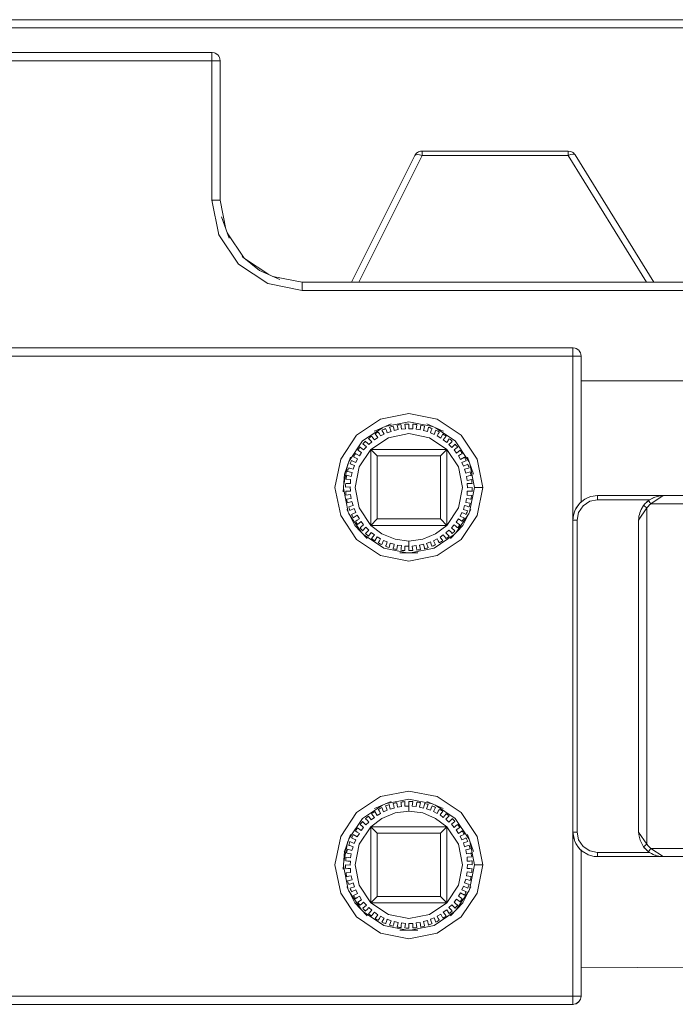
# Model space of a CAD drawing. Header units: millimetres. Extents: x 53746 to 116821, y -810352 to -765802.
# Tile 294 of 347: x 91548 to 91616, y -772150 to -772048. Entities that reach past the tile are written whole.
import ezdxf

# ---------------------------------------------------------------- set-up
doc = ezdxf.new("R2010")
doc.units = ezdxf.units.MM
doc.header["$MEASUREMENT"] = 0
doc.layers.add('Main Cradle Rails', color=7, linetype='Continuous', lineweight=0)
doc.layers.add('Tank and Accumulators', color=7, linetype='Continuous', lineweight=0)

# ---------------------------------------------------------------- blocks, each defined once
blk = doc.blocks.new('*U57')
at = {"layer": 'Tank and Accumulators', "color": 7, "linetype": 'Continuous', "lineweight": 0}
for p, q in [((6285.63, 16025.47), (6285.62, 16025.48)), ((6306.05, 16015.07), (6306.04, 16015.05)), ((6306.8, 16015.52), (6306.79, 16015.52)), ((6322.21, 16015.48), (6321.94, 16015.52)), ((6321.94, 16015.3), (6321.94, 16015.47)), ((6322.49, 16015.32), (6322.47, 16015.34)), ((6286.6, 16007.05), (6288.36, 16004.42)), ((6288.39, 16004.4), (6290.9, 16002.72)), ((6322.42, 15995.12), (6322.43, 15995.12)), ((6323.03, 15994.87), (6323.02, 15994.88)), ((6323.25, 15994.47), (6323.27, 15994.28)), ((6298.65, 15980.8), (6299.11, 15983.12)), ((6312.11, 15982.08), (6312.11, 15982.06)), ((6299.14, 15978.1), (6298.64, 15980.61)), ((6331.6, 15979.81), (6331.77, 15979.82)), ((6323.13, 15979.04), (6322.99, 15978.88)), ((6330.07, 15978.55), (6329.22, 15977.27)), ((6330.06, 15979.16), (6330.06, 15979.16)), ((6300.52, 15976.01), (6299.18, 15978.02)), ((6310.33, 15976.01), (6311.67, 15978.02)), ((6298.65, 15941.7), (6299.11, 15944.02)), ((6322.73, 15943.77), (6322.86, 15943.57)), ((6322.99, 15943.37), (6323.13, 15943.21)), ((6324, 15942.62), (6324, 15942.62)), ((6331.77, 15942.42), (6331.76, 15942.43)), ((6299.14, 15939), (6298.64, 15941.51)), ((6300.52, 15936.91), (6299.18, 15938.92)), ((6311.67, 15938.92), (6310.33, 15936.91)), ((6299.84, 15937.63), (6299.85, 15937.62)), ((6309.35, 15937.64), (6301.49, 15937.64)), ((6323.03, 15927.38), (6323.02, 15927.37)), ((6323.27, 15927.97), (6323.25, 15927.8))]:
    blk.add_line(p, q, dxfattribs=at)
at = {"layer": 'Tank and Accumulators', "color": 7, "linetype": 'Continuous', "lineweight": 0, "flags": 128}
for points in [[(6370.85, 16028.47), (6370.85, 16028.47), (6370.81, 16028.6), (6370.68, 16028.81), (6370.62, 16028.88), (6370.35, 16029.06), (6370.25, 16029.09), (6370.02, 16029.12), (6174.52, 16029.12), (6174.35, 16029.1), (6174.2, 16029.06), (6174.06, 16028.98), (6173.92, 16028.88), (6173.83, 16028.77), (6173.74, 16028.6), (6173.67, 16028.27), (6173.67, 16001.92), (6173.67, 16001.92)], [(6370.02, 16028.28), (6370.02, 16028.27), (6174.52, 16028.27), (6174.52, 16001.92)], [(6258.08, 16007.42), (6258.67, 16010.42), (6258.67, 16024.87), (6258.7, 16025.02), (6258.74, 16025.2), (6258.81, 16025.31), (6258.92, 16025.48), (6259.01, 16025.55), (6259.2, 16025.66), (6259.52, 16025.72), (6285.02, 16025.72), (6285.3, 16025.68), (6285.35, 16025.66), (6285.62, 16025.48), (6285.72, 16025.36), (6285.81, 16025.2), (6285.85, 16025.08), (6285.87, 16024.87), (6285.87, 16010.42), (6286.47, 16007.42)], [(6259.52, 16025.72), (6259.52, 16025.72), (6259.52, 16025.66), (6259.52, 16025.48), (6259.52, 16025.2), (6259.52, 16024.87), (6285.02, 16024.87), (6285.02, 16010.42), (6285.35, 16010.42), (6285.62, 16010.42), (6285.81, 16010.42), (6285.87, 16010.42), (6285.87, 16010.42)], [(6285.04, 16025.72), (6285.02, 16025.72), (6285.02, 16025.66), (6285.02, 16025.48), (6285.02, 16025.2), (6285.02, 16024.87), (6285.35, 16024.87), (6285.62, 16024.87), (6285.81, 16024.87), (6285.87, 16024.87), (6285.87, 16024.88)], [(6306.08, 16015.11), (6306.04, 16015.05), (6299.47, 16001.92), (6299.47, 16001.92)], [(6300.23, 16001.92), (6306.8, 16015.05), (6321.94, 16015.05), (6330.03, 16001.92)], [(6306.04, 16015.05), (6306.04, 16015.05), (6306.14, 16015.14), (6306.31, 16015.17), (6306.54, 16015.14), (6306.8, 16015.05), (6306.8, 16015.3), (6306.8, 16015.47), (6306.8, 16015.52), (6306.8, 16015.52)], [(6321.94, 16015.52), (6321.94, 16015.52), (6306.8, 16015.52), (6306.63, 16015.5), (6306.49, 16015.47), (6306.41, 16015.42), (6306.23, 16015.3), (6306.08, 16015.11)], [(6306.25, 16015.32), (6306.23, 16015.3), (6306.19, 16015.25)], [(6321.94, 16015.52), (6321.94, 16015.52), (6321.94, 16015.47)], [(6321.94, 16015.3), (6321.94, 16015.05), (6322.18, 16015.15), (6322.4, 16015.2), (6322.57, 16015.19), (6322.66, 16015.12), (6322.65, 16015.13)], [(6322.37, 16015.39), (6322.22, 16015.47), (6322.42, 16015.36), (6322.47, 16015.34), (6322.22, 16015.48), (6322.21, 16015.48)], [(6330.79, 16001.92), (6330.79, 16001.92), (6322.66, 16015.12), (6322.59, 16015.21), (6322.47, 16015.34), (6322.44, 16015.35)], [(6285.05, 16010.31), (6285.02, 16010.42), (6285.74, 16006.85), (6285.71, 16006.95)], [(6286.03, 16008.67), (6286.02, 16008.69), (6286.8, 16006.5), (6286.8, 16006.51)], [(6285.74, 16006.85), (6287.76, 16003.81), (6290.8, 16001.79), (6294.37, 16001.07)], [(6292.06, 16002.21), (6292.07, 16002.21), (6289.94, 16003.14), (6288.14, 16004.6), (6288.14, 16004.6)], [(6289.77, 16003.27), (6289.94, 16003.14), (6289.94, 16003.13)], [(6291.34, 16002.53), (6294.37, 16001.92), (6347.15, 16001.92), (6348.99, 16001.66), (6349.15, 16001.63), (6350.68, 16000.93), (6350.97, 16000.75), (6352.12, 15999.76), (6352.45, 15999.39), (6354.13, 15997.93)], [(6294.37, 16001.92), (6294.37, 16001.92), (6294.37, 16001.86), (6294.37, 16001.68), (6294.37, 16001.4), (6294.37, 16001.07), (6347.15, 16001.07)], [(6221.79, 15995.06), (6221.8, 15995.06), (6221.95, 15995.1), (6222.12, 15995.12), (6322.42, 15995.12), (6322.65, 15995.09), (6322.75, 15995.06), (6323.02, 15994.88), (6323.08, 15994.81), (6323.21, 15994.6), (6323.25, 15994.47), (6323.25, 15994.47)], [(6322.42, 15994.28), (6322.42, 15994.6), (6322.42, 15994.88), (6322.42, 15995.06), (6322.42, 15995.12), (6322.42, 15995.12)], [(6322.42, 15977.27), (6322.42, 15994.27), (6222.12, 15994.27), (6222.12, 15994.28)], [(6323.27, 15994.27), (6323.21, 15994.27), (6323.02, 15994.27), (6322.75, 15994.27), (6322.44, 15994.27)], [(6323.27, 15994.28), (6323.27, 15994.27), (6323.27, 15979.18), (6323.4, 15979.25)], [(6323.27, 15991.72), (6323.27, 15991.72), (6399.77, 15991.72), (6400.42, 15991.6), (6400.98, 15991.23), (6401.34, 15990.68), (6401.47, 15990.02), (6401.47, 15987.84)], [(6313.07, 15980.67), (6312.49, 15983.6), (6310.83, 15986.08), (6308.35, 15987.74), (6305.42, 15988.32), (6302.5, 15987.74), (6300.01, 15986.08), (6298.36, 15983.6), (6297.77, 15980.67), (6298.36, 15977.75), (6300.01, 15975.27), (6302.5, 15973.61), (6305.42, 15973.02), (6308.35, 15973.61), (6310.83, 15975.27), (6312.49, 15977.75), (6313.07, 15980.67), (6312.75, 15980.67), (6312.47, 15980.67), (6312.29, 15980.67), (6312.22, 15980.67)], [(6299.19, 15983.35), (6300.62, 15985.48), (6302.68, 15986.86)], [(6301.6, 15985.93), (6301.6, 15985.93), (6301.7, 15985.8), (6301.85, 15985.59), (6302.2, 15985.84), (6301.92, 15986.22), (6302.03, 15986.29), (6302.15, 15986.36), (6302.26, 15986.42), (6302.29, 15986.37), (6302.37, 15986.22), (6302.5, 15986), (6302.87, 15986.2), (6302.64, 15986.61), (6302.76, 15986.67), (6302.89, 15986.72), (6303.01, 15986.77), (6303.03, 15986.72), (6303.09, 15986.56)], [(6303.58, 15987.25), (6301.87, 15986.51), (6301.89, 15986.52)], [(6302.96, 15986.99), (6305.42, 15987.47), (6307.88, 15986.99)], [(6303.09, 15986.56), (6303.09, 15986.56), (6303.19, 15986.32), (6303.58, 15986.48), (6303.41, 15986.92), (6303.54, 15986.96), (6303.66, 15986.99), (6303.79, 15987.03), (6303.81, 15986.97), (6303.85, 15986.81), (6303.91, 15986.56), (6304.32, 15986.66), (6304.21, 15987.12), (6304.34, 15987.14), (6304.47, 15987.16), (6304.6, 15987.18), (6304.61, 15987.12)], [(6304.61, 15987.12), (6304.61, 15987.12), (6304.63, 15986.96), (6304.66, 15986.7), (6305.08, 15986.75), (6305.02, 15987.22), (6305.16, 15987.23), (6305.29, 15987.23), (6305.42, 15987.23), (6305.42, 15987.17), (6305.42, 15987.01), (6305.42, 15986.75), (6305.85, 15986.75), (6305.85, 15987.22), (6305.98, 15987.21), (6306.11, 15987.2), (6306.25, 15987.18), (6306.24, 15987.12)], [(6306.24, 15987.12), (6306.24, 15987.12), (6306.22, 15986.96), (6306.18, 15986.7), (6306.61, 15986.65), (6306.67, 15987.11), (6306.8, 15987.09), (6306.93, 15987.06), (6307.05, 15987.03), (6307.04, 15986.97)], [(6307.04, 15986.97), (6307.04, 15986.97), (6307, 15986.81), (6306.93, 15986.56), (6307.35, 15986.45), (6307.46, 15986.91), (6307.59, 15986.87), (6307.71, 15986.82), (6307.84, 15986.77), (6307.82, 15986.72), (6307.75, 15986.56), (6307.66, 15986.32), (6308.05, 15986.16), (6308.23, 15986.6), (6308.35, 15986.55), (6308.47, 15986.49), (6308.58, 15986.42), (6308.56, 15986.37)], [(6307.28, 15987.25), (6307.27, 15987.25), (6308.97, 15986.51), (6308.96, 15986.52)], [(6308.17, 15986.86), (6310.23, 15985.48), (6311.65, 15983.35)], [(6302.14, 15977.4), (6302.14, 15977.4), (6301.49, 15976.74), (6300.28, 15978.55), (6299.86, 15980.67), (6300.28, 15982.8), (6301.49, 15984.61), (6303.3, 15985.81), (6305.42, 15986.24), (6307.55, 15985.81), (6309.36, 15984.61), (6308.7, 15983.95), (6308.7, 15983.95)], [(6300.55, 15984.71), (6300.55, 15984.71), (6300.74, 15984.55), (6301.02, 15984.87), (6300.65, 15985.17), (6300.74, 15985.27), (6300.84, 15985.36), (6300.93, 15985.46), (6300.97, 15985.41)], [(6300.97, 15985.41), (6300.97, 15985.41), (6301.09, 15985.29), (6301.27, 15985.1), (6301.58, 15985.39), (6301.25, 15985.74), (6301.36, 15985.82), (6301.46, 15985.9), (6301.57, 15985.98), (6301.6, 15985.93)], [(6308.56, 15986.37), (6308.56, 15986.37), (6308.47, 15986.22), (6308.35, 15986), (6308.72, 15985.79), (6308.95, 15986.21), (6309.06, 15986.13), (6309.17, 15986.06), (6309.28, 15985.98), (6309.24, 15985.93), (6309.15, 15985.8), (6308.99, 15985.59), (6309.34, 15985.34), (6309.61, 15985.72), (6309.72, 15985.63), (6309.82, 15985.55), (6309.91, 15985.46), (6309.87, 15985.41)], [(6299.94, 15984.16), (6299.94, 15984.16), (6300.08, 15984.07), (6300.3, 15983.93), (6300.52, 15984.29), (6300.13, 15984.54), (6300.2, 15984.65), (6300.29, 15984.75), (6300.37, 15984.86), (6300.42, 15984.82), (6300.55, 15984.71)], [(6305.42, 15975.11), (6303.99, 15975.3), (6302.64, 15975.86), (6301.49, 15976.74), (6301.49, 15984.61), (6309.36, 15984.61), (6309.35, 15976.74), (6301.49, 15976.74)], [(6301.49, 15984.61), (6302.14, 15983.95), (6302.14, 15983.95)], [(6309.36, 15984.61), (6310.56, 15982.8), (6310.99, 15980.67), (6310.56, 15978.55), (6309.35, 15976.74)], [(6309.87, 15985.41), (6309.87, 15985.41), (6309.76, 15985.29), (6309.58, 15985.1), (6309.89, 15984.81), (6310.21, 15985.16), (6310.3, 15985.06), (6310.39, 15984.96), (6310.48, 15984.86), (6310.43, 15984.82), (6310.3, 15984.71), (6310.1, 15984.55), (6310.37, 15984.22), (6310.74, 15984.52), (6310.81, 15984.41), (6310.89, 15984.3), (6310.96, 15984.19), (6310.91, 15984.16)], [(6299.36, 15983.82), (6299.36, 15983.82), (6298.74, 15982.06), (6298.74, 15982.08)], [(6299.2, 15981.86), (6299.2, 15981.86), (6299.46, 15981.81), (6299.54, 15982.23), (6299.07, 15982.32), (6299.11, 15982.45), (6299.15, 15982.57), (6299.19, 15982.7), (6299.24, 15982.68), (6299.4, 15982.63), (6299.65, 15982.55), (6299.78, 15982.95), (6299.33, 15983.1), (6299.38, 15983.22), (6299.43, 15983.35), (6299.49, 15983.47), (6299.54, 15983.44), (6299.69, 15983.37), (6299.93, 15983.26), (6300.11, 15983.64), (6299.68, 15983.85), (6299.75, 15983.96), (6299.82, 15984.08), (6299.89, 15984.19), (6299.94, 15984.16)], [(6302.14, 15983.95), (6308.7, 15983.95), (6308.7, 15977.4), (6302.14, 15977.4), (6302.14, 15983.95)], [(6310.91, 15984.16), (6310.91, 15984.16), (6310.77, 15984.07), (6310.55, 15983.93), (6310.78, 15983.57), (6311.18, 15983.82), (6311.24, 15983.71), (6311.3, 15983.59), (6311.36, 15983.47), (6311.31, 15983.44), (6311.15, 15983.37), (6310.92, 15983.26), (6311.1, 15982.88), (6311.53, 15983.08), (6311.57, 15982.95), (6311.62, 15982.83), (6311.66, 15982.7), (6311.61, 15982.68), (6311.45, 15982.63), (6311.2, 15982.55), (6311.33, 15982.15), (6311.78, 15982.29), (6311.81, 15982.16), (6311.84, 15982.03), (6311.87, 15981.9), (6311.81, 15981.89), (6311.64, 15981.86)], [(6312.11, 15982.06), (6311.49, 15983.82), (6311.49, 15983.81)], [(6311.74, 15983.12), (6312.22, 15980.67), (6311.71, 15978.1)], [(6298.73, 15982.03), (6298.74, 15982.06), (6298.61, 15980.21), (6298.61, 15980.22)], [(6298.94, 15981.08), (6298.94, 15981.08), (6299.1, 15981.07), (6299.36, 15981.06), (6299.39, 15981.48), (6298.92, 15981.51), (6298.94, 15981.64), (6298.96, 15981.77), (6298.98, 15981.9), (6299.04, 15981.89), (6299.2, 15981.86)], [(6311.64, 15981.86), (6311.64, 15981.86), (6311.39, 15981.81), (6311.47, 15981.4), (6311.93, 15981.48), (6311.95, 15981.35), (6311.96, 15981.22), (6311.97, 15981.09), (6311.91, 15981.08)], [(6299.24, 15978.67), (6299.24, 15978.67), (6299.4, 15978.72), (6299.65, 15978.8), (6299.52, 15979.2), (6299.07, 15979.06), (6299.04, 15979.19), (6299.01, 15979.32), (6298.98, 15979.45), (6299.04, 15979.46), (6299.2, 15979.49), (6299.46, 15979.54), (6299.38, 15979.95), (6298.91, 15979.87), (6298.9, 15980), (6298.89, 15980.13), (6298.88, 15980.26), (6298.94, 15980.27), (6299.1, 15980.28), (6299.36, 15980.29), (6299.34, 15980.72), (6298.86, 15980.69), (6298.87, 15980.82), (6298.87, 15980.95), (6298.88, 15981.09), (6298.94, 15981.08)], [(6311.91, 15981.08), (6311.91, 15981.08), (6311.74, 15981.07), (6311.48, 15981.06), (6311.51, 15980.63), (6311.98, 15980.66), (6311.98, 15980.53), (6311.98, 15980.4), (6311.97, 15980.26), (6311.91, 15980.27), (6311.74, 15980.28), (6311.48, 15980.29), (6311.46, 15979.87), (6311.93, 15979.84), (6311.91, 15979.71), (6311.89, 15979.58), (6311.87, 15979.45), (6311.81, 15979.46), (6311.64, 15979.49)], [(6311.64, 15979.49), (6311.64, 15979.49), (6311.39, 15979.54), (6311.31, 15979.12), (6311.77, 15979.03), (6311.74, 15978.9), (6311.7, 15978.77), (6311.66, 15978.65), (6311.61, 15978.67)], [(6324.97, 15979.4), (6324.16, 15979.24), (6323.47, 15978.78), (6323.01, 15978.09), (6322.85, 15977.27), (6322.85, 15944.97)], [(6323.17, 15979.08), (6323.17, 15979.08), (6323.65, 15979.45), (6324, 15979.63), (6324.29, 15979.73), (6324.97, 15979.82), (6331.77, 15979.82)], [(6330.36, 15979.4), (6324.97, 15979.4), (6324.97, 15979.56), (6324.97, 15979.7), (6324.97, 15979.79), (6324.97, 15979.82), (6324.97, 15979.82)], [(6330.25, 15979.32), (6330.24, 15979.31), (6330.56, 15979.49), (6330.92, 15979.66), (6331.33, 15979.78), (6331.77, 15979.82), (6364.07, 15979.82), (6364.08, 15979.82)], [(6330.24, 15979.31), (6330.36, 15979.4), (6330.8, 15979.63), (6331.28, 15979.78), (6331.32, 15979.78)], [(6365.35, 15978.97), (6365.35, 15978.97), (6330.5, 15978.97), (6331.77, 15979.82), (6331.77, 15979.82)], [(6301.11, 15975.38), (6301.11, 15975.38), (6299.84, 15976.73), (6298.99, 15978.39), (6298.99, 15978.39)], [(6299.69, 15977.98), (6299.69, 15977.98), (6299.93, 15978.09), (6299.75, 15978.47), (6299.32, 15978.27), (6299.27, 15978.4), (6299.23, 15978.52), (6299.19, 15978.65), (6299.24, 15978.67)], [(6311.85, 15978.37), (6311.86, 15978.39), (6311, 15976.73), (6309.74, 15975.38), (6309.74, 15975.38)], [(6311.61, 15978.67), (6311.61, 15978.67), (6311.45, 15978.72), (6311.2, 15978.8), (6311.07, 15978.39), (6311.52, 15978.25), (6311.47, 15978.12), (6311.41, 15978), (6311.36, 15977.88), (6311.31, 15977.91), (6311.15, 15977.98)], [(6323.21, 15979.12), (6323.24, 15979.14), (6323.17, 15979.08), (6323.11, 15979.01), (6322.71, 15978.45), (6322.62, 15978.25), (6322.73, 15978.48), (6322.73, 15978.48)], [(6322.99, 15978.88), (6322.99, 15978.88), (6322.73, 15978.48)], [(6323.17, 15979.08), (6323.17, 15979.08), (6323.13, 15979.04), (6323.15, 15979.05)], [(6323.27, 15979.18), (6323.27, 15979.18), (6323.26, 15979.17), (6323.24, 15979.14)], [(6329.22, 15977.28), (6329.22, 15977.27), (6329.24, 15977.46), (6329.26, 15977.68), (6329.3, 15977.87), (6329.35, 15978.05), (6329.42, 15978.22), (6329.5, 15978.38), (6329.5, 15978.38)], [(6329.5, 15978.39), (6329.73, 15978.8), (6329.73, 15978.8)], [(6329.65, 15978.69), (6329.65, 15978.68), (6329.63, 15978.62)], [(6329.73, 15978.8), (6329.65, 15978.68), (6329.65, 15978.68)], [(6329.83, 15978.73), (6329.83, 15978.73), (6329.76, 15978.79), (6329.73, 15978.8), (6329.89, 15978.99)], [(6330.07, 15978.55), (6330.07, 15978.55), (6330.07, 15943.7), (6329.94, 15943.6), (6329.83, 15943.52), (6329.76, 15943.46), (6329.73, 15943.44), (6329.89, 15943.26)], [(6329.74, 15978.81), (6329.85, 15978.95), (6329.89, 15978.99)], [(6330.07, 15978.55), (6329.94, 15978.65), (6329.83, 15978.73)], [(6329.89, 15978.99), (6329.89, 15978.99), (6330.06, 15979.16), (6330.06, 15979.16)], [(6330.06, 15979.16), (6330.09, 15979.19), (6330.24, 15979.31)], [(6330.06, 15979.16), (6330.24, 15979.31), (6330.26, 15979.29), (6330.32, 15979.21)], [(6330.32, 15979.21), (6330.32, 15979.21), (6330.4, 15979.1), (6330.5, 15978.97), (6330.34, 15978.85), (6330.2, 15978.7), (6330.07, 15978.55)], [(6300.95, 15976.54), (6300.63, 15976.19), (6300.54, 15976.29), (6300.46, 15976.39), (6300.37, 15976.49), (6300.42, 15976.53), (6300.55, 15976.64), (6300.74, 15976.8), (6300.47, 15977.13), (6300.11, 15976.83), (6300.03, 15976.94), (6299.96, 15977.05), (6299.89, 15977.16), (6299.94, 15977.19), (6300.08, 15977.28), (6300.3, 15977.42), (6300.07, 15977.78), (6299.67, 15977.53), (6299.61, 15977.64), (6299.55, 15977.76), (6299.49, 15977.88), (6299.54, 15977.91), (6299.69, 15977.98)], [(6308.7, 15977.4), (6308.7, 15977.4), (6309.35, 15976.74), (6308.2, 15975.86), (6306.86, 15975.3), (6305.42, 15975.11), (6305.42, 15974.93), (6305.42, 15974.76), (6305.42, 15974.6), (6305.42, 15974.6)], [(6311.15, 15977.98), (6311.15, 15977.98), (6310.92, 15978.09), (6310.74, 15977.7), (6311.17, 15977.5), (6311.1, 15977.39), (6311.03, 15977.27), (6310.96, 15977.16), (6310.91, 15977.19), (6310.77, 15977.28), (6310.55, 15977.42), (6310.32, 15977.06), (6310.72, 15976.81), (6310.64, 15976.7), (6310.56, 15976.6), (6310.48, 15976.49), (6310.43, 15976.53), (6310.3, 15976.64), (6310.1, 15976.8), (6309.83, 15976.48), (6310.2, 15976.18), (6310.1, 15976.08), (6310.01, 15975.99), (6309.91, 15975.89), (6309.87, 15975.94), (6309.76, 15976.06)], [(6322.51, 15977.9), (6322.51, 15977.9), (6322.62, 15978.25), (6322.48, 15977.79), (6322.42, 15977.27), (6322.42, 15977.28)], [(6322.42, 15944.97), (6322.42, 15944.97), (6322.42, 15977.27), (6322.43, 15977.29)], [(6322.5, 15977.86), (6322.51, 15977.9), (6322.51, 15977.9)], [(6299.81, 15976.8), (6299.84, 15976.73), (6299.85, 15976.72)], [(6301.09, 15976.06), (6301.09, 15976.06), (6301.27, 15976.25), (6300.96, 15976.54), (6300.96, 15976.54)], [(6311.04, 15976.8), (6311, 15976.73), (6310.99, 15976.72)], [(6322.85, 15977.27), (6322.69, 15977.27), (6322.55, 15977.27), (6322.46, 15977.27), (6322.42, 15977.27), (6322.42, 15977.27)], [(6329.73, 15943.44), (6329.73, 15943.44), (6329.56, 15943.77), (6329.38, 15944.12), (6329.27, 15944.53), (6329.22, 15944.97), (6329.22, 15977.27), (6329.22, 15977.28)], [(6305.26, 15973.91), (6302.82, 15974.39), (6300.72, 15975.8)], [(6302.37, 15975.13), (6302.37, 15975.13), (6302.5, 15975.35), (6302.13, 15975.56), (6301.9, 15975.14), (6301.79, 15975.22), (6301.68, 15975.29), (6301.57, 15975.37), (6301.6, 15975.42), (6301.7, 15975.55), (6301.85, 15975.76), (6301.51, 15976.01), (6301.23, 15975.63), (6301.13, 15975.72), (6301.03, 15975.8), (6300.93, 15975.89), (6300.97, 15975.94), (6301.09, 15976.06)], [(6310.13, 15975.8), (6308.03, 15974.39), (6305.58, 15973.91)], [(6309.76, 15976.06), (6309.76, 15976.06), (6309.58, 15976.25), (6309.27, 15975.96), (6309.59, 15975.61), (6309.49, 15975.53), (6309.39, 15975.45), (6309.28, 15975.37), (6309.24, 15975.42), (6309.15, 15975.55), (6308.99, 15975.76), (6308.65, 15975.51), (6308.93, 15975.13), (6308.81, 15975.06), (6308.7, 15974.99), (6308.58, 15974.93), (6308.56, 15974.98), (6308.47, 15975.13), (6308.35, 15975.35), (6307.98, 15975.15), (6308.2, 15974.73), (6308.08, 15974.68), (6307.96, 15974.63), (6307.84, 15974.58), (6307.82, 15974.63), (6307.75, 15974.79)], [(6303.09, 15974.79), (6303.09, 15974.79), (6303.19, 15975.03), (6302.79, 15975.18), (6302.62, 15974.75), (6302.5, 15974.8), (6302.38, 15974.86), (6302.26, 15974.93), (6302.29, 15974.98), (6302.37, 15975.13)], [(6305.82, 15974.13), (6305.69, 15974.12), (6305.56, 15974.12), (6305.42, 15974.12), (6305.42, 15974.17), (6305.42, 15974.34), (6305.42, 15974.6), (6305, 15974.6), (6305, 15974.13), (6304.87, 15974.14), (6304.73, 15974.15), (6304.6, 15974.17), (6304.61, 15974.23), (6304.63, 15974.39), (6304.66, 15974.65), (6304.24, 15974.7), (6304.18, 15974.23), (6304.05, 15974.26), (6303.92, 15974.29), (6303.79, 15974.32), (6303.81, 15974.38), (6303.85, 15974.54), (6303.91, 15974.79), (6303.5, 15974.9), (6303.38, 15974.44), (6303.26, 15974.48), (6303.13, 15974.53), (6303.01, 15974.58), (6303.03, 15974.63), (6303.09, 15974.79)], [(6307.75, 15974.79), (6307.75, 15974.79), (6307.66, 15975.03), (6307.26, 15974.87), (6307.44, 15974.43), (6307.31, 15974.39), (6307.18, 15974.36), (6307.05, 15974.32), (6307.04, 15974.38), (6307, 15974.54), (6306.93, 15974.79), (6306.52, 15974.69), (6306.64, 15974.23), (6306.51, 15974.21), (6306.38, 15974.19), (6306.25, 15974.17), (6306.24, 15974.23), (6306.22, 15974.39), (6306.18, 15974.65), (6305.76, 15974.6), (6305.82, 15974.13)], [(6304.5, 15973.91), (6304.49, 15973.91), (6306.35, 15973.91), (6306.34, 15973.91)], [(6313.07, 15941.57), (6312.49, 15938.65), (6310.83, 15936.17), (6308.35, 15934.51), (6305.42, 15933.92), (6302.5, 15934.51), (6300.01, 15936.17), (6298.36, 15938.65), (6297.77, 15941.57), (6298.36, 15944.5), (6300.01, 15946.98), (6302.5, 15948.64), (6305.42, 15949.22), (6308.35, 15948.64), (6310.83, 15946.98), (6312.49, 15944.5), (6313.07, 15941.57), (6312.75, 15941.57), (6312.47, 15941.57), (6312.29, 15941.57), (6312.22, 15941.57)], [(6299.19, 15944.25), (6300.62, 15946.38), (6302.68, 15947.76)], [(6300.96, 15945.71), (6300.96, 15945.71), (6301.27, 15946), (6301.09, 15946.19), (6300.97, 15946.31), (6300.93, 15946.36), (6301.03, 15946.45), (6301.13, 15946.53), (6301.23, 15946.62), (6301.51, 15946.24), (6301.85, 15946.49), (6301.7, 15946.7), (6301.6, 15946.83), (6301.57, 15946.88), (6301.68, 15946.96), (6301.79, 15947.03), (6301.9, 15947.11), (6302.13, 15946.69), (6302.5, 15946.9), (6302.37, 15947.12), (6302.29, 15947.27), (6302.26, 15947.32), (6302.38, 15947.39), (6302.5, 15947.45), (6302.62, 15947.5), (6302.79, 15947.06), (6303.19, 15947.22), (6303.09, 15947.46), (6303.03, 15947.62), (6303.01, 15947.67), (6303.13, 15947.72), (6303.26, 15947.77), (6303.38, 15947.81), (6303.5, 15947.35), (6303.91, 15947.46), (6303.85, 15947.71), (6303.81, 15947.87), (6303.79, 15947.93), (6303.92, 15947.96), (6304.05, 15947.99), (6304.18, 15948.01), (6304.24, 15947.55), (6304.66, 15947.6), (6304.63, 15947.86), (6304.61, 15948.02), (6304.6, 15948.08), (6304.73, 15948.1), (6304.87, 15948.11), (6305, 15948.12), (6305, 15947.65), (6305.42, 15947.65), (6305.42, 15947.91), (6305.42, 15948.07), (6305.42, 15948.13), (6305.56, 15948.13), (6305.69, 15948.13), (6305.82, 15948.12), (6305.76, 15947.65)], [(6303.58, 15948.15), (6301.87, 15947.41), (6301.89, 15947.42)], [(6302.96, 15947.89), (6305.42, 15948.37), (6307.88, 15947.89)], [(6305.76, 15947.65), (6306.18, 15947.6), (6306.22, 15947.86), (6306.24, 15948.02), (6306.25, 15948.08), (6306.38, 15948.06), (6306.51, 15948.04), (6306.64, 15948.02), (6306.52, 15947.56), (6306.93, 15947.46), (6307, 15947.71)], [(6307, 15947.71), (6307, 15947.71), (6307.04, 15947.87), (6307.05, 15947.93), (6307.18, 15947.89), (6307.31, 15947.86), (6307.44, 15947.82), (6307.26, 15947.38), (6307.66, 15947.22), (6307.75, 15947.46), (6307.82, 15947.62), (6307.84, 15947.67), (6307.96, 15947.62), (6308.08, 15947.57), (6308.2, 15947.51), (6307.98, 15947.1), (6308.35, 15946.9), (6308.47, 15947.12), (6308.56, 15947.27), (6308.58, 15947.32), (6308.7, 15947.26), (6308.81, 15947.19), (6308.93, 15947.12), (6308.65, 15946.74), (6308.99, 15946.49), (6309.15, 15946.7), (6309.24, 15946.83), (6309.28, 15946.88), (6309.39, 15946.8), (6309.49, 15946.72), (6309.59, 15946.64), (6309.27, 15946.29), (6309.58, 15946), (6309.76, 15946.19), (6309.87, 15946.31), (6309.91, 15946.36), (6310.01, 15946.26), (6310.1, 15946.17), (6310.2, 15946.07), (6309.83, 15945.77), (6310.1, 15945.45), (6310.3, 15945.61), (6310.43, 15945.72), (6310.48, 15945.76), (6310.56, 15945.65), (6310.64, 15945.55), (6310.72, 15945.44), (6310.32, 15945.19), (6310.55, 15944.83), (6310.77, 15944.97), (6310.91, 15945.06), (6310.96, 15945.09), (6311.03, 15944.98), (6311.1, 15944.86), (6311.17, 15944.75), (6310.74, 15944.54), (6310.92, 15944.16), (6311.15, 15944.27), (6311.31, 15944.34), (6311.36, 15944.37), (6311.41, 15944.25), (6311.47, 15944.12), (6311.52, 15944), (6311.07, 15943.85), (6311.2, 15943.45), (6311.45, 15943.53), (6311.61, 15943.58), (6311.66, 15943.6), (6311.7, 15943.47), (6311.74, 15943.35), (6311.77, 15943.22), (6311.31, 15943.13), (6311.39, 15942.71), (6311.64, 15942.76), (6311.81, 15942.79), (6311.87, 15942.8), (6311.89, 15942.67), (6311.91, 15942.54), (6311.93, 15942.41), (6311.46, 15942.38), (6311.48, 15941.96), (6311.74, 15941.97), (6311.91, 15941.98), (6311.97, 15941.99), (6311.98, 15941.85), (6311.98, 15941.72), (6311.98, 15941.59), (6311.51, 15941.62), (6311.48, 15941.19), (6311.74, 15941.18), (6311.91, 15941.17), (6311.97, 15941.16), (6311.96, 15941.03), (6311.95, 15940.9), (6311.93, 15940.77), (6311.47, 15940.85), (6311.39, 15940.44), (6311.64, 15940.39), (6311.81, 15940.36), (6311.87, 15940.35), (6311.84, 15940.22), (6311.81, 15940.09), (6311.78, 15939.96), (6311.33, 15940.1), (6311.2, 15939.7), (6311.45, 15939.62)], [(6307.28, 15948.15), (6307.27, 15948.15), (6308.97, 15947.41), (6308.96, 15947.42)], [(6308.17, 15947.76), (6310.23, 15946.38), (6311.65, 15944.25)], [(6305.42, 15947.65), (6305.42, 15947.65), (6305.42, 15947.49), (6305.42, 15947.31), (6305.42, 15947.14), (6306.86, 15946.95), (6308.2, 15946.39), (6309.36, 15945.51), (6310.56, 15943.7), (6310.99, 15941.57), (6310.56, 15939.45), (6309.35, 15937.64), (6307.55, 15936.44), (6305.42, 15936.01), (6303.3, 15936.44), (6301.49, 15937.64), (6300.28, 15939.45), (6299.86, 15941.57), (6300.28, 15943.7), (6301.49, 15945.51), (6302.64, 15946.39), (6303.99, 15946.95), (6305.42, 15947.14)], [(6311.15, 15938.88), (6311.15, 15938.88), (6311.31, 15938.81), (6311.36, 15938.78), (6311.3, 15938.66), (6311.24, 15938.54), (6311.18, 15938.43), (6310.78, 15938.68), (6310.55, 15938.32), (6310.77, 15938.18), (6310.91, 15938.09), (6310.96, 15938.06), (6310.89, 15937.95), (6310.81, 15937.84), (6310.74, 15937.73), (6310.37, 15938.03), (6310.1, 15937.7), (6310.3, 15937.54), (6310.43, 15937.43), (6310.48, 15937.39), (6310.39, 15937.29), (6310.3, 15937.19), (6310.21, 15937.09), (6309.89, 15937.44), (6309.58, 15937.15), (6309.76, 15936.96), (6309.87, 15936.84), (6309.91, 15936.79), (6309.82, 15936.7), (6309.72, 15936.62), (6309.61, 15936.53), (6309.34, 15936.91), (6308.99, 15936.66), (6309.15, 15936.45), (6309.24, 15936.32), (6309.28, 15936.27), (6309.17, 15936.19), (6309.06, 15936.12), (6308.95, 15936.04), (6308.72, 15936.46), (6308.35, 15936.25), (6308.47, 15936.03), (6308.56, 15935.88), (6308.58, 15935.83), (6308.47, 15935.76), (6308.35, 15935.7), (6308.23, 15935.65), (6308.05, 15936.08), (6307.66, 15935.93), (6307.75, 15935.69), (6307.82, 15935.53), (6307.84, 15935.48), (6307.71, 15935.43), (6307.59, 15935.38), (6307.46, 15935.34), (6307.35, 15935.8), (6306.93, 15935.69), (6307, 15935.44), (6307.04, 15935.28), (6307.05, 15935.22), (6306.93, 15935.19), (6306.8, 15935.16), (6306.67, 15935.13), (6306.61, 15935.6), (6306.18, 15935.55), (6306.22, 15935.29), (6306.24, 15935.13), (6306.25, 15935.07), (6306.11, 15935.05), (6305.98, 15935.04), (6305.85, 15935.03), (6305.85, 15935.5), (6305.42, 15935.5), (6305.42, 15935.24), (6305.42, 15935.07), (6305.42, 15935.02), (6305.29, 15935.02), (6305.16, 15935.02), (6305.02, 15935.03), (6305.08, 15935.5), (6304.66, 15935.55), (6304.63, 15935.29), (6304.61, 15935.13), (6304.6, 15935.07), (6304.47, 15935.09), (6304.34, 15935.11), (6304.21, 15935.13), (6304.32, 15935.59), (6303.91, 15935.69), (6303.85, 15935.44), (6303.81, 15935.28), (6303.79, 15935.22), (6303.66, 15935.26), (6303.54, 15935.29), (6303.41, 15935.33), (6303.58, 15935.77), (6303.19, 15935.93), (6303.09, 15935.69), (6303.03, 15935.53), (6303.01, 15935.48), (6302.89, 15935.53), (6302.76, 15935.58), (6302.64, 15935.63), (6302.87, 15936.05), (6302.5, 15936.25), (6302.37, 15936.03), (6302.29, 15935.88), (6302.26, 15935.83), (6302.15, 15935.89), (6302.03, 15935.96), (6301.92, 15936.03), (6302.2, 15936.41), (6301.85, 15936.66), (6301.7, 15936.45), (6301.6, 15936.32), (6301.57, 15936.27), (6301.46, 15936.35), (6301.36, 15936.43), (6301.25, 15936.51), (6301.58, 15936.86), (6301.27, 15937.15), (6301.09, 15936.96), (6300.97, 15936.84), (6300.93, 15936.79), (6300.84, 15936.89), (6300.74, 15936.98), (6300.65, 15937.08), (6301.02, 15937.38), (6300.74, 15937.7), (6300.55, 15937.54), (6300.42, 15937.43), (6300.37, 15937.39), (6300.29, 15937.5), (6300.2, 15937.6), (6300.13, 15937.71), (6300.52, 15937.96), (6300.3, 15938.32), (6300.08, 15938.18), (6299.94, 15938.09), (6299.89, 15938.06), (6299.82, 15938.17), (6299.75, 15938.29), (6299.68, 15938.4), (6300.11, 15938.6), (6299.93, 15938.99), (6299.69, 15938.88), (6299.54, 15938.81), (6299.49, 15938.78), (6299.43, 15938.9), (6299.38, 15939.02), (6299.33, 15939.15), (6299.78, 15939.29), (6299.65, 15939.7), (6299.4, 15939.62), (6299.24, 15939.57), (6299.19, 15939.55), (6299.15, 15939.67), (6299.11, 15939.8), (6299.07, 15939.93), (6299.54, 15940.02), (6299.46, 15940.44), (6299.2, 15940.39), (6299.04, 15940.36), (6298.98, 15940.35), (6298.96, 15940.48), (6298.94, 15940.61), (6298.92, 15940.74), (6299.39, 15940.77), (6299.36, 15941.19), (6299.1, 15941.18), (6298.94, 15941.17), (6298.88, 15941.16), (6298.87, 15941.3), (6298.87, 15941.43), (6298.86, 15941.56), (6299.34, 15941.53), (6299.36, 15941.96), (6299.1, 15941.97), (6298.94, 15941.98), (6298.88, 15941.99), (6298.89, 15942.12), (6298.9, 15942.25), (6298.91, 15942.38), (6299.38, 15942.3), (6299.46, 15942.71), (6299.2, 15942.76), (6299.04, 15942.79), (6298.98, 15942.8), (6299.01, 15942.93), (6299.04, 15943.06), (6299.07, 15943.19), (6299.52, 15943.05), (6299.65, 15943.45), (6299.4, 15943.53), (6299.24, 15943.58), (6299.19, 15943.6), (6299.23, 15943.73), (6299.27, 15943.85), (6299.32, 15943.98), (6299.75, 15943.78), (6299.93, 15944.16), (6299.69, 15944.27), (6299.54, 15944.34), (6299.49, 15944.37), (6299.55, 15944.49), (6299.61, 15944.61), (6299.67, 15944.72), (6300.07, 15944.47), (6300.3, 15944.83), (6300.08, 15944.97), (6299.94, 15945.06), (6299.89, 15945.09), (6299.96, 15945.2), (6300.03, 15945.31), (6300.11, 15945.42), (6300.47, 15945.12), (6300.74, 15945.45), (6300.55, 15945.61), (6300.42, 15945.72), (6300.37, 15945.76), (6300.46, 15945.86), (6300.54, 15945.96), (6300.63, 15946.06), (6300.95, 15945.71)], [(6299.36, 15944.72), (6299.36, 15944.72), (6298.74, 15942.96), (6298.61, 15941.11), (6298.61, 15941.12)], [(6302.14, 15938.3), (6302.14, 15938.3), (6301.49, 15937.64), (6301.49, 15945.51), (6309.36, 15945.51), (6309.35, 15937.64), (6308.7, 15938.3), (6308.7, 15938.3)], [(6301.49, 15945.51), (6302.14, 15944.85), (6302.14, 15944.85)], [(6308.7, 15938.3), (6302.14, 15938.3), (6302.14, 15944.85), (6308.7, 15944.85), (6308.7, 15938.3)], [(6308.7, 15944.85), (6308.7, 15944.85), (6309.36, 15945.51)], [(6312.11, 15942.98), (6312.11, 15942.96), (6311.49, 15944.72), (6311.49, 15944.71)], [(6322.43, 15944.8), (6322.42, 15944.97), (6322.42, 15944.97)], [(6322.42, 15927.97), (6322.42, 15927.97), (6322.42, 15944.97), (6322.42, 15944.97)], [(6322.42, 15944.97), (6322.42, 15944.97), (6322.46, 15944.97), (6322.55, 15944.97), (6322.69, 15944.97), (6322.85, 15944.97), (6323.01, 15944.16), (6323.47, 15943.47), (6324.16, 15943.01), (6324.97, 15942.85), (6330.36, 15942.85)], [(6322.62, 15944), (6322.62, 15944), (6322.57, 15944.12), (6322.43, 15944.8)], [(6329.22, 15944.97), (6329.22, 15944.97), (6330.07, 15943.7), (6330.2, 15943.54), (6330.34, 15943.4), (6330.5, 15943.27), (6364.07, 15943.27), (6364.07, 15942.95), (6364.07, 15942.67), (6364.07, 15942.49), (6364.07, 15942.42), (6364.07, 15942.42)], [(6311.74, 15944.02), (6312.22, 15941.57), (6311.71, 15939)], [(6322.57, 15944.16), (6322.51, 15944.35), (6322.47, 15944.63)], [(6322.51, 15944.35), (6322.51, 15944.35), (6322.51, 15944.35)], [(6323.17, 15943.17), (6323.17, 15943.17), (6322.89, 15943.51), (6322.62, 15944), (6322.61, 15944.01)], [(6322.73, 15943.77), (6322.73, 15943.77), (6322.62, 15944), (6322.62, 15943.99)], [(6329.65, 15943.57), (6329.65, 15943.56), (6329.63, 15943.64)], [(6322.81, 15927.24), (6322.75, 15927.19), (6322.65, 15927.16), (6322.42, 15927.12), (6222.12, 15927.12), (6221.95, 15927.15), (6221.8, 15927.19), (6221.66, 15927.27), (6221.52, 15927.37), (6221.43, 15927.48), (6221.34, 15927.65), (6221.27, 15927.97), (6221.27, 15943.07), (6221.15, 15943)], [(6298.73, 15942.93), (6298.74, 15942.96), (6298.74, 15942.98)], [(6322.93, 15943.46), (6322.99, 15943.37), (6322.99, 15943.37)], [(6323.15, 15943.2), (6323.13, 15943.21), (6323.17, 15943.17)], [(6331.74, 15942.42), (6324.97, 15942.42), (6324.63, 15942.45), (6324, 15942.62), (6323.96, 15942.64), (6323.37, 15943), (6323.17, 15943.17), (6323.17, 15943.17)], [(6323.17, 15943.17), (6323.24, 15943.11), (6323.21, 15943.13)], [(6323.24, 15943.11), (6323.26, 15943.08), (6323.27, 15943.07), (6323.27, 15943.07)], [(6323.31, 15943.05), (6323.27, 15943.07), (6323.27, 15927.97), (6323.27, 15927.97)], [(6324.97, 15942.43), (6324.97, 15942.42), (6324.97, 15942.46), (6324.97, 15942.55), (6324.97, 15942.69), (6324.97, 15942.85)], [(6329.73, 15943.44), (6329.65, 15943.56), (6329.65, 15943.56)], [(6329.89, 15943.26), (6329.85, 15943.3), (6329.74, 15943.44)], [(6330.06, 15943.09), (6330.06, 15943.09), (6329.89, 15943.26), (6329.89, 15943.26)], [(6364.07, 15942.42), (6331.77, 15942.42), (6330.5, 15943.27), (6330.4, 15943.14), (6330.32, 15943.03), (6330.26, 15942.96), (6330.24, 15942.93), (6330.06, 15943.09)], [(6330.24, 15942.94), (6330.09, 15943.06), (6330.06, 15943.09)], [(6331.77, 15942.42), (6331.77, 15942.42), (6331.55, 15942.44), (6331.32, 15942.47), (6331.11, 15942.52), (6330.91, 15942.58), (6330.73, 15942.66), (6330.56, 15942.75), (6330.24, 15942.93), (6330.24, 15942.93)], [(6330.36, 15942.86), (6330.36, 15942.85), (6330.24, 15942.93)], [(6330.97, 15942.57), (6330.8, 15942.62), (6330.36, 15942.85)], [(6331.32, 15942.47), (6331.28, 15942.47), (6331.19, 15942.5)], [(6311.45, 15939.62), (6311.45, 15939.62), (6311.61, 15939.57), (6311.66, 15939.55), (6311.62, 15939.42), (6311.57, 15939.3), (6311.53, 15939.17), (6311.1, 15939.37), (6310.92, 15938.99), (6311.15, 15938.88)], [(6299.81, 15937.7), (6299.84, 15937.63), (6298.99, 15939.29), (6298.99, 15939.29)], [(6311.04, 15937.7), (6311, 15937.63), (6311.86, 15939.29), (6311.85, 15939.27)], [(6301.11, 15936.28), (6301.11, 15936.28), (6299.84, 15937.63)], [(6310.99, 15937.62), (6311, 15937.63), (6309.74, 15936.28), (6309.74, 15936.28)], [(6305.26, 15934.81), (6302.82, 15935.29), (6300.72, 15936.7)], [(6310.13, 15936.7), (6308.03, 15935.29), (6305.58, 15934.81)], [(6304.5, 15934.81), (6304.49, 15934.81), (6306.35, 15934.81), (6306.34, 15934.81)], [(6399.75, 15930.52), (6323.27, 15930.98), (6323.27, 15930.98)], [(6222.12, 15927.97), (6222.12, 15927.97), (6322.42, 15927.97), (6322.43, 15927.97)], [(6322.43, 15927.13), (6322.42, 15927.12), (6322.42, 15927.19), (6322.42, 15927.37), (6322.42, 15927.65), (6322.42, 15927.97)], [(6322.43, 15927.97), (6322.75, 15927.97), (6323.02, 15927.97), (6323.21, 15927.97), (6323.27, 15927.97), (6323.27, 15927.97)], [(6323.24, 15927.79), (6323.24, 15927.79), (6323.21, 15927.65), (6323.08, 15927.44), (6323.02, 15927.37), (6322.75, 15927.19), (6322.83, 15927.25), (6323.08, 15927.44), (6322.88, 15927.29)]]:
    blk.add_lwpolyline(points, dxfattribs=at)

msp = doc.modelspace()

# ---------------------------------------------------------------- block references
at = {"layer": 'Main Cradle Rails', "color": 7, "linetype": 'Continuous', "lineweight": 0}
msp.add_blockref('*U57', (85283.05, -788076.95), dxfattribs=at)

doc.saveas('drawing.dxf')
